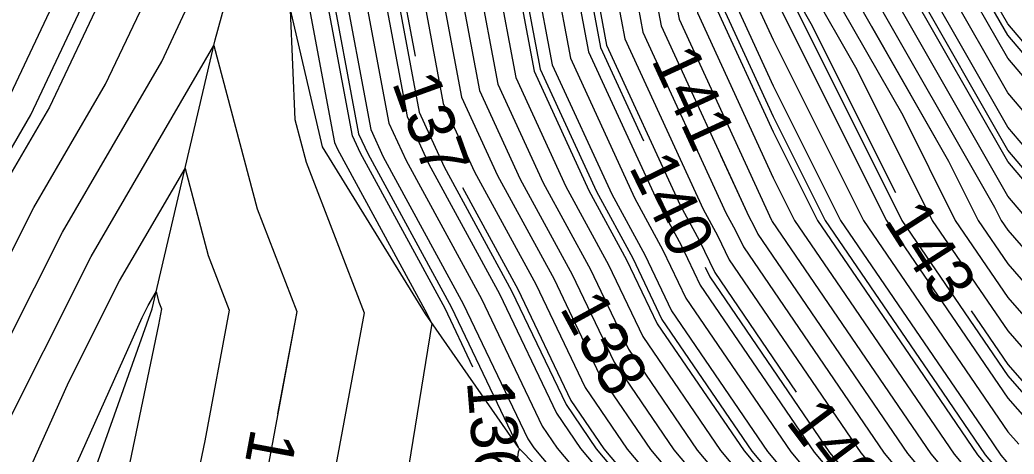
# Model space of a CAD drawing. Extents: x 2354170 to 2357230, y 866100 to 868290.
# Drawn here: x 2355757.88 to 2355800.25, y 867080.06 to 867098.56 of the extents above; entities that cross this region are included whole.
import ezdxf

# ---------------------------------------------------------------- set-up
doc = ezdxf.new("R2010")
doc.units = 0
for name, color, linetype in [('Default', 7, 'Continuous'), ('DTM Contours Major', 7, 'Continuous'), ('DTM Contours Major Text', 7, 'Continuous'), ('DTM Contours Minor', 7, 'Continuous'), ('DTM Contours Minor Text', 7, 'Continuous'), ('Exist DTM QL2 LIDAR Elevation Point', 7, 'Continuous'), ('PH Exist DTM Breakline', 7, 'Continuous')]:
    doc.layers.add(name, color=color, linetype=linetype)

msp = doc.modelspace()

# ---------------------------------------------------------------- linework, layer by layer
at = {"layer": 'Default'}
for points in [[(2355806.885, 867189.686), (2355803.742, 867183.464), (2355798.105, 867172.358), (2355795.828, 867168.324), (2355791.74, 867159.01), (2355782.533, 867140.748), (2355782.216, 867139.426), (2355781.025, 867137.757), (2355777.743, 867125.852), (2355777.141, 867124.36), (2355776.695, 867123.33), (2355773.972, 867114.296), (2355774.008, 867108.754), (2355774.452, 867106.396), (2355774.058, 867100.55), (2355774.719, 867097.019)], [(2355817.908, 867182.723), (2355816.614, 867180.105), (2355806.569, 867162.312), (2355798.286, 867143.44), (2355793.597, 867133.952), (2355788.767, 867124.014), (2355788.562, 867123.832), (2355788.488, 867122.985), (2355787.838, 867110.493), (2355788.27, 867109.408), (2355790.671, 867100.012), (2355791.59, 867098.403), (2355795.188, 867091.199)], [(2355804.516, 867180.566), (2355801.462, 867174.548), (2355797.439, 867167.422), (2355790.218, 867150.969), (2355784.322, 867139.275), (2355784.119, 867138.428), (2355783.356, 867137.36), (2355780.814, 867128.137), (2355779.084, 867124.139), (2355779.001, 867122.378), (2355777.682, 867112.557), (2355777.058, 867110.488), (2355777.064, 867109.576), (2355777.137, 867109.187), (2355776.549, 867100.466), (2355777.47, 867095.544), (2355779.204, 867091.771), (2355781.414, 867087.712), (2355781.515, 867087.501)], [(2355807.056, 867178.198), (2355800.124, 867165.919), (2355787.68, 867137.567), (2355787.303, 867136.819), (2355787.291, 867136.765), (2355787.242, 867136.697), (2355787.079, 867136.108), (2355781.818, 867123.947), (2355781.565, 867118.59), (2355780.396, 867109.89), (2355781.15, 867106.986), (2355780.7, 867100.325), (2355781.337, 867096.925), (2355784.072, 867090.976), (2355785.283, 867088.751), (2355786.261, 867086.704), (2355790.726, 867080.158), (2355798.223, 867071.231), (2355803.541, 867066.484)], [(2355805.937, 867177.468), (2355799.587, 867166.22), (2355788.188, 867140.247), (2355786.707, 867137.311), (2355786.656, 867137.098), (2355786.465, 867136.83), (2355785.826, 867134.514), (2355781.272, 867123.986), (2355781.052, 867119.348), (2355779.777, 867109.855), (2355780.36, 867107.61), (2355779.87, 867100.353), (2355780.563, 867096.649), (2355783.098, 867091.135), (2355784.509, 867088.543), (2355785.648, 867086.159), (2355789.731, 867080.174), (2355798.033, 867070.286), (2355802.769, 867066.061)], [(2355803.699, 867176.008), (2355798.513, 867166.821), (2355789.203, 867145.608), (2355785.515, 867138.293), (2355785.387, 867137.763), (2355784.911, 867137.095), (2355783.32, 867131.325), (2355780.178, 867124.062), (2355780.026, 867120.863), (2355778.539, 867109.786), (2355778.779, 867108.858), (2355778.209, 867100.41), (2355779.017, 867096.097), (2355781.151, 867091.453), (2355782.962, 867088.128), (2355784.423, 867085.069), (2355787.741, 867080.205), (2355797.655, 867068.398), (2355801.223, 867065.215)], [(2355802.581, 867175.278), (2355797.976, 867167.122), (2355789.71, 867148.288), (2355784.918, 867138.784), (2355784.753, 867138.096), (2355784.133, 867137.227), (2355782.067, 867129.731), (2355779.631, 867124.101), (2355779.513, 867121.62), (2355777.919, 867109.752), (2355777.989, 867109.482), (2355777.379, 867100.438), (2355778.243, 867095.82), (2355780.178, 867091.612), (2355782.188, 867087.92), (2355783.81, 867084.525), (2355786.746, 867080.221), (2355797.466, 867067.454), (2355800.45, 867064.791)], [(2355806.674, 867175.018), (2355801.198, 867165.318), (2355789.041, 867137.618), (2355788.373, 867136.268), (2355787.481, 867134.432), (2355782.912, 867123.87), (2355782.59, 867117.075), (2355781.635, 867109.959), (2355782.73, 867105.738), (2355782.361, 867100.269), (2355782.883, 867097.477), (2355786.018, 867090.659), (2355786.831, 867089.166), (2355787.487, 867087.794), (2355790.961, 867082.701)], [(2355800.343, 867173.818), (2355796.902, 867167.723), (2355790.725, 867153.649), (2355783.726, 867139.766), (2355783.484, 867138.761), (2355782.579, 867137.492), (2355779.56, 867126.543), (2355778.537, 867124.178), (2355778.488, 867123.136), (2355777.707, 867117.325), (2355776.03, 867111.757), (2355776.046, 867109.302), (2355776.242, 867108.257), (2355775.718, 867100.494), (2355776.696, 867095.268), (2355778.231, 867091.93), (2355780.64, 867087.505), (2355782.585, 867083.435), (2355784.756, 867080.253), (2355797.088, 867065.566), (2355798.904, 867063.945), (2355805.254, 867055.912)], [(2355793.262, 867167.052), (2355780.744, 867142.221), (2355780.62, 867141.705), (2355779.171, 867138.823), (2355778.694, 867138.155), (2355777.731, 867134.661), (2355773.854, 867125.047), (2355770.98, 867118.413), (2355770.887, 867118.104), (2355770.953, 867107.932), (2355771.767, 867103.604), (2355771.567, 867100.634), (2355772.83, 867093.887), (2355773.364, 867092.725), (2355776.771, 867086.466), (2355779.521, 867080.711), (2355779.78, 867080.331), (2355783.693, 867075.672)], [(2355800.661, 867165.619), (2355788.116, 867137.035), (2355787.851, 867136.499), (2355787.497, 867135.77), (2355782.365, 867123.909), (2355782.077, 867117.832), (2355781.015, 867109.925), (2355781.94, 867106.362), (2355781.531, 867100.297), (2355782.11, 867097.201), (2355785.045, 867090.818), (2355786.057, 867088.959), (2355786.874, 867087.249), (2355791.721, 867080.142), (2355798.412, 867072.175), (2355804.314, 867066.908)], [(2355801.735, 867165.017), (2355789.965, 867138.2), (2355788.896, 867136.036), (2355787.466, 867133.094), (2355783.459, 867123.832), (2355783.103, 867116.317), (2355782.254, 867109.994), (2355783.52, 867105.114), (2355783.191, 867100.241), (2355783.657, 867097.754), (2355786.992, 867090.5), (2355787.605, 867089.374), (2355788.099, 867088.339), (2355793.712, 867080.111), (2355798.79, 867074.063), (2355805.86, 867067.754)], [(2355792.755, 867164.371), (2355781.34, 867141.73), (2355781.113, 867140.783), (2355780.33, 867139.227), (2355779.471, 867138.022), (2355777.735, 867131.724), (2355774.95, 867124.818), (2355772.885, 867120.052), (2355771.915, 867116.835), (2355771.971, 867108.206), (2355772.662, 867104.535), (2355772.397, 867100.606), (2355773.603, 867094.163), (2355774.337, 867092.566), (2355777.545, 867086.674), (2355780.134, 867081.255), (2355780.775, 867080.316), (2355790.474, 867068.766), (2355787.267, 867061.165), (2355784.214, 867055.778), (2355785.486, 867050.011), (2355786.316, 867043.676), (2355786.652, 867040.011)], [(2355802.272, 867164.717), (2355790.89, 867138.782), (2355789.418, 867135.805), (2355787.451, 867131.756), (2355784.006, 867123.793), (2355783.616, 867115.559), (2355782.873, 867110.029), (2355784.31, 867104.49), (2355784.021, 867100.213), (2355784.43, 867098.03), (2355787.965, 867090.341), (2355788.379, 867089.582), (2355788.712, 867088.884), (2355794.707, 867080.095), (2355798.979, 867075.007), (2355806.633, 867068.178)], [(2355803.347, 867164.116), (2355792.739, 867139.947), (2355790.463, 867135.342), (2355787.42, 867129.08), (2355785.1, 867123.716), (2355784.641, 867114.044), (2355784.111, 867110.098), (2355785.89, 867103.242), (2355785.682, 867100.157), (2355785.977, 867098.582), (2355789.912, 867090.023), (2355789.926, 867089.997), (2355789.937, 867089.973), (2355796.697, 867080.064), (2355799.357, 867076.896), (2355808.178, 867069.024)], [(2355803.884, 867163.815), (2355793.663, 867140.529), (2355790.985, 867135.11), (2355787.404, 867127.741), (2355785.646, 867123.678), (2355785.154, 867113.286), (2355784.73, 867110.132), (2355786.68, 867102.618), (2355786.512, 867100.129), (2355786.75, 867098.858), (2355789.981, 867091.832), (2355790.89, 867090.012), (2355792.859, 867087.133), (2355797.692, 867080.048), (2355799.546, 867077.84), (2355808.951, 867069.447)], [(2355804.958, 867163.214), (2355795.512, 867141.694), (2355792.03, 867134.647), (2355787.373, 867125.065), (2355786.74, 867123.601), (2355786.18, 867111.771), (2355785.969, 867110.202), (2355788.261, 867101.37), (2355788.173, 867100.073), (2355788.297, 867099.411), (2355789.981, 867095.749), (2355792.847, 867090.012), (2355799.052, 867080.94), (2355799.682, 867080.016), (2355799.924, 867079.728), (2355803.081, 867076.911)], [(2355805.495, 867162.913), (2355796.437, 867142.276), (2355792.553, 867134.415), (2355787.358, 867123.727), (2355787.287, 867123.563), (2355786.692, 867111.014), (2355786.588, 867110.236), (2355789.051, 867100.746), (2355789.003, 867100.045), (2355789.07, 867099.687), (2355789.981, 867097.707), (2355793.825, 867090.012), (2355799.981, 867081.013), (2355800.447, 867080.478)], [(2355756.749, 867093.867), (2355760.929, 867102.705), (2355762.113, 867104.359), (2355765.9, 867115.526), (2355769.664, 867118.023), (2355769.704, 867120.416), (2355768.593, 867124.254), (2355770.075, 867127.862), (2355771.287, 867130.77), (2355773.385, 867136.928), (2355774.425, 867140.2), (2355775.3, 867141.79), (2355777.235, 867145.057), (2355778.79, 867148.644), (2355780.563, 867152.28), (2355786.089, 867162.233)], [(2355806.032, 867162.613), (2355797.361, 867142.858), (2355793.075, 867134.184), (2355788.014, 867123.77), (2355787.918, 867123.686), (2355787.884, 867123.291), (2355787.207, 867110.274), (2355787.215, 867110.254), (2355787.462, 867109.287), (2355789.841, 867100.122), (2355789.834, 867100.017), (2355789.844, 867099.963), (2355789.981, 867099.665), (2355794.803, 867090.012), (2355799.981, 867082.443), (2355801.113, 867081.144)], [(2355807.106, 867162.012), (2355799.211, 867144.023), (2355794.12, 867133.721), (2355789.521, 867124.257), (2355789.206, 867123.978), (2355789.091, 867122.679), (2355788.47, 867110.711), (2355789.325, 867108.562), (2355791.509, 867100.012), (2355793.545, 867096.448), (2355796.76, 867090.012), (2355799.981, 867085.303), (2355802.445, 867082.476)], [(2355792.247, 867161.691), (2355781.937, 867141.239), (2355781.606, 867139.861), (2355781.49, 867139.631), (2355780.248, 867137.89), (2355777.739, 867128.788), (2355776.045, 867124.589), (2355774.79, 867121.691), (2355772.944, 867115.565), (2355772.99, 867108.48), (2355773.557, 867105.465), (2355773.227, 867100.578), (2355774.376, 867094.44), (2355775.311, 867092.407), (2355778.319, 867086.882), (2355780.747, 867081.8), (2355781.77, 867080.3), (2355796.521, 867062.733), (2355796.586, 867062.675), (2355796.813, 867062.388), (2355790.184, 867050.06), (2355790.239, 867049.753), (2355791.594, 867040.011)], [(2355807.643, 867161.711), (2355800.135, 867144.605), (2355794.642, 867133.489), (2355790.274, 867124.501), (2355789.849, 867124.124), (2355789.695, 867122.373), (2355789.101, 867110.93), (2355790.379, 867107.715), (2355792.348, 867100.012), (2355795.499, 867094.493), (2355797.738, 867090.012), (2355799.981, 867086.733), (2355803.111, 867083.142)], [(2355818.752, 867076.277), (2355813.099, 867080.011), (2355811.202, 867081.233), (2355809.981, 867082.14), (2355805.775, 867085.805), (2355802.109, 867090.012), (2355799.981, 867092.519), (2355795.702, 867100.012), (2355794.598, 867104.33), (2355791.625, 867111.804), (2355792.111, 867121.15), (2355792.424, 867124.709), (2355793.287, 867125.474), (2355796.732, 867132.563), (2355803.833, 867146.934), (2355809.791, 867160.509), (2355810.307, 867161.423)], [(2355791.232, 867156.33), (2355783.129, 867140.257), (2355782.85, 867139.093), (2355781.802, 867137.625), (2355778.307, 867124.949), (2355777.99, 867124.216), (2355777.975, 867123.893), (2355777.733, 867122.094), (2355775.001, 867113.027), (2355775.027, 867109.028), (2355775.347, 867107.326), (2355774.888, 867100.522), (2355775.923, 867094.992), (2355777.258, 867092.089), (2355779.867, 867087.297), (2355781.972, 867082.89), (2355783.76, 867080.268), (2355796.899, 867064.621), (2355798.132, 867063.522), (2355802.44, 867058.071), (2355799.315, 867052.259), (2355801.123, 867042.182)], [(2355792.155, 867150.812), (2355788.695, 867142.928), (2355786.111, 867137.802), (2355786.022, 867137.431), (2355785.688, 867136.962), (2355784.573, 867132.92), (2355780.725, 867124.024), (2355780.539, 867120.105), (2355779.158, 867109.821), (2355779.569, 867108.234), (2355779.04, 867100.382), (2355779.79, 867096.373), (2355782.125, 867091.294), (2355783.736, 867088.335), (2355785.036, 867085.614), (2355788.736, 867080.19), (2355797.844, 867069.342), (2355801.996, 867065.638), (2355804.879, 867061.99)], [(2355805.848, 867090.012), (2355799.981, 867096.924), (2355798.217, 867100.012), (2355797.762, 867101.792), (2355793.518, 867112.46), (2355793.922, 867120.232), (2355794.355, 867125.147), (2355795.546, 867126.204), (2355798.299, 867131.868), (2355806.607, 867148.681)], [(2355804.602, 867090.012), (2355799.981, 867095.456), (2355797.379, 867100.012), (2355796.708, 867102.638), (2355792.887, 867112.241), (2355793.318, 867120.538), (2355793.711, 867125.001), (2355794.793, 867125.961), (2355797.776, 867132.1), (2355805.682, 867148.099)], [(2355803.355, 867090.012), (2355799.981, 867093.987), (2355796.54, 867100.012), (2355795.653, 867103.484), (2355792.256, 867112.022), (2355792.715, 867120.844), (2355793.067, 867124.855), (2355794.04, 867125.717), (2355797.254, 867132.331), (2355804.758, 867147.516)], [(2355800.863, 867090.012), (2355799.981, 867091.051), (2355794.863, 867100.012), (2355793.544, 867105.177), (2355790.994, 867111.585), (2355791.507, 867121.456), (2355791.78, 867124.563), (2355792.533, 867125.231), (2355796.209, 867132.794), (2355802.909, 867146.352)], [(2355801.984, 867145.769), (2355795.687, 867133.026), (2355791.78, 867124.987), (2355791.136, 867124.417), (2355790.903, 867121.762), (2355790.363, 867111.367), (2355792.489, 867106.023), (2355794.025, 867100.012), (2355799.409, 867090.583), (2355799.695, 867090.012), (2355799.981, 867089.594), (2355804.443, 867084.474)], [(2355850.384, 867062.27), (2355849.981, 867062.502), (2355844.605, 867065.387), (2355839.981, 867067.888), (2355836.153, 867070.011), (2355829.981, 867073.736), (2355820.48, 867080.011), (2355820.156, 867080.187), (2355819.981, 867080.283), (2355814.062, 867084.093), (2355809.981, 867087.125), (2355808.439, 867088.469), (2355807.095, 867090.012), (2355799.981, 867098.392), (2355799.056, 867100.012), (2355798.817, 867100.945), (2355794.149, 867112.678), (2355794.526, 867119.927), (2355794.998, 867125.294), (2355796.299, 867126.447), (2355798.821, 867131.636), (2355799.627, 867133.267)], [(2355787.841, 867131.254), (2355787.435, 867130.418), (2355784.553, 867123.755), (2355784.128, 867114.802), (2355783.492, 867110.063), (2355785.1, 867103.866), (2355784.852, 867100.185), (2355785.204, 867098.306), (2355788.939, 867090.182), (2355789.152, 867089.789), (2355789.325, 867089.428), (2355795.702, 867080.079), (2355799.168, 867075.952), (2355807.405, 867068.601), (2355809.36, 867066.128), (2355818.515, 867059.334), (2355819.722, 867058.269), (2355820.618, 867057.531), (2355827.174, 867052.714), (2355829.748, 867051.043)], [(2355785.806, 867115.471), (2355785.667, 867112.529), (2355785.35, 867110.167), (2355787.47, 867101.994), (2355787.343, 867100.101), (2355787.524, 867099.134), (2355789.981, 867093.79), (2355791.868, 867090.012), (2355795.955, 867084.037), (2355798.687, 867080.032), (2355799.735, 867078.784), (2355809.724, 867069.871), (2355809.919, 867069.624), (2355811.661, 867068.331), (2355819.981, 867062.322), (2355821.243, 867061.273), (2355823.31, 867060.011), (2355828.511, 867056.19), (2355838.715, 867049.569), (2355841.817, 867046.753), (2355846.733, 867042.468)], [(2355777.188, 867083.767), (2355775.998, 867086.258), (2355772.391, 867092.884), (2355772.056, 867093.611), (2355770.737, 867100.662), (2355770.872, 867102.674), (2355769.934, 867107.658), (2355769.898, 867113.25), (2355767.342, 867111.554), (2355765.399, 867105.824), (2355762.263, 867101.443), (2355759.14, 867094.84), (2355757.257, 867091.603), (2355747.498, 867072.217), (2355746.208, 867069.34), (2355738.745, 867052.271)], [(2355750.616, 867074.948), (2355758.475, 867090.561), (2355761.531, 867095.813), (2355763.597, 867100.181), (2355768.684, 867107.29), (2355768.783, 867107.583), (2355768.914, 867107.669), (2355768.916, 867107.384), (2355769.977, 867101.743), (2355769.906, 867100.69), (2355771.283, 867093.335), (2355771.417, 867093.043), (2355775.224, 867086.051), (2355775.427, 867085.626), (2355773.566, 867074.07), (2355772.695, 867067.296), (2355773.554, 867060.011), (2355774.093, 867055.898), (2355769.98, 867050.269), (2355769.888, 867050.101), (2355769.836, 867049.867), (2355769.98, 867048.78), (2355771.261, 867040.011)], [(2355753.733, 867077.678), (2355759.693, 867089.52), (2355763.922, 867096.787), (2355764.93, 867098.919), (2355767.537, 867102.561), (2355768.981, 867101.349), (2355769.082, 867100.813), (2355769.076, 867100.718), (2355769.403, 867098.972), (2355769.595, 867094.32), (2355770.077, 867092.495), (2355772.557, 867086.079), (2355769.698, 867070.721), (2355769.508, 867069.812), (2355769.98, 867066.61), (2355770.758, 867060.011), (2355770.875, 867059.116), (2355769.98, 867057.892), (2355767.149, 867052.741), (2355765.571, 867045.602), (2355766.315, 867040.011)], [(2355794.17, 867098.29), (2355797.454, 867092.538), (2355798.716, 867090.012), (2355799.981, 867088.163), (2355803.777, 867083.808), (2355808.133, 867080.011), (2355809.981, 867078.388), (2355814.572, 867075.421), (2355819.981, 867071.847), (2355822.554, 867070.011), (2355826.612, 867066.642), (2355829.981, 867064.584), (2355837.847, 867060.011), (2355839.981, 867058.603), (2355845.428, 867055.458), (2355849.981, 867052.321), (2355851.38, 867051.409), (2355853.729, 867050.011), (2355859.981, 867045.783), (2355867.835, 867040.011), (2355869.835, 867038.294), (2355871.682, 867037.18)], [(2355734.434, 867028.159), (2355737.468, 867031.11), (2355742.628, 867041.127), (2355744.779, 867046.682), (2355746.685, 867057.518), (2355750.712, 867066.728), (2355756.851, 867080.409), (2355760.912, 867088.478), (2355766.145, 867097.472), (2355767.987, 867090.505), (2355769.677, 867086.133), (2355767.729, 867075.668), (2355767.623, 867075.163)], [(2355739.463, 867030.337), (2355746.132, 867043.284), (2355746.952, 867045.402), (2355749.433, 867059.497), (2355752.213, 867065.857), (2355759.968, 867083.14), (2355762.13, 867087.436), (2355764.917, 867092.225), (2355765.897, 867088.516), (2355766.797, 867086.188), (2355765.76, 867080.616), (2355762.917, 867067.024), (2355763.701, 867061.711), (2355761.673, 867058.022), (2355758.938, 867045.651), (2355753.81, 867042.44), (2355753.116, 867038.586)], [(2355776.734, 867091.422), (2355779.093, 867087.089), (2355781.36, 867082.345), (2355782.765, 867080.284), (2355796.71, 867063.677), (2355797.359, 867063.098), (2355799.627, 867060.229), (2355794.749, 867051.16), (2355796.043, 867043.948), (2355796.591, 867040.011), (2355795.028, 867034.963), (2355794.641, 867030.011), (2355795.917, 867024.074), (2355796.723, 867020.011), (2355796.146, 867016.176), (2355795.808, 867010.011), (2355796.146, 867003.845), (2355795.914, 867001.045)], [(2355750.02, 867049.199), (2355752.181, 867061.477), (2355753.715, 867064.986), (2355763.085, 867085.871), (2355763.349, 867086.394), (2355763.688, 867086.978), (2355763.808, 867086.526), (2355763.917, 867086.242), (2355763.791, 867085.563), (2355759.621, 867065.63), (2355760.054, 867062.699), (2355758.935, 867060.663), (2355757.426, 867053.836), (2355750.02, 867049.199)], [(2355798.42, 867086.155), (2355799.981, 867083.873), (2355801.779, 867081.81), (2355803.842, 867080.011), (2355809.981, 867074.619), (2355817.109, 867070.011), (2355819.981, 867067.937), (2355824.311, 867064.341), (2355829.981, 867060.878), (2355831.473, 867060.011), (2355839.981, 867054.396), (2355842.761, 867052.791), (2355846.796, 867050.011), (2355850.093, 867047.137), (2355857.417, 867042.575), (2355859.981, 867040.841), (2355861.111, 867040.011), (2355869.376, 867032.916), (2355873.315, 867030.538), (2355878.771, 867027.46)], [(2355784.38, 867082.247), (2355785.751, 867080.237), (2355797.277, 867066.51), (2355799.677, 867064.368), (2355807.499, 867054.473), (2355807.693, 867054.329), (2355808.769, 867053.379), (2355811.748, 867041.614), (2355811.814, 867040.588), (2355811.336, 867038.656), (2355812.751, 867030.011), (2355814.872, 867025.119), (2355813.671, 867020.011), (2355814.63, 867014.659), (2355814.097, 867010.011), (2355813.641, 867003.671), (2355813.476, 867000.011), (2355812.447, 866997.544), (2355809.981, 866993.768), (2355809.769, 866993.525)]]:
    msp.add_lwpolyline(points, dxfattribs=at)
at = {"layer": 'DTM Contours Major'}
for points in [[(2355812.271, 867186.014), (2355808.921, 867179.415), (2355801.019, 867165.418), (2355788.732, 867137.424), (2355788.199, 867136.345), (2355787.487, 867134.878), (2355782.73, 867123.883), (2355782.419, 867117.327), (2355781.428, 867109.948), (2355782.467, 867105.946), (2355782.084, 867100.279), (2355782.626, 867097.385), (2355784.452, 867093.412)], [(2355813.566, 867080.103), (2355811.44, 867081.471), (2355809.981, 867082.556), (2355805.997, 867086.027), (2355802.525, 867090.012), (2355799.981, 867093.008), (2355795.981, 867100.012), (2355794.95, 867104.048), (2355791.835, 867111.877), (2355792.312, 867121.048), (2355792.638, 867124.758), (2355793.538, 867125.555), (2355796.906, 867132.485), (2355804.141, 867147.128), (2355809.97, 867160.408), (2355813.828, 867167.241)], [(2355730.472, 867022.786), (2355731.438, 867024.681), (2355734.171, 867027.903), (2355737.468, 867031.11), (2355742.628, 867041.127), (2355744.779, 867046.682), (2355746.685, 867057.518), (2355750.712, 867066.728), (2355756.851, 867080.409), (2355760.912, 867088.478), (2355766.145, 867097.472), (2355767.987, 867090.505), (2355769.677, 867086.133), (2355768.864, 867081.767)], [(2355787.086, 867088.024), (2355787.282, 867087.612), (2355792.385, 867080.132), (2355798.538, 867072.804), (2355804.829, 867067.19), (2355808.74, 867062.243), (2355814.908, 867057.665), (2355819.086, 867053.979), (2355822.185, 867051.426), (2355825.688, 867048.852), (2355829.53, 867046.359), (2355841.262, 867035.709), (2355841.151, 867030.51), (2355844.622, 867024.732), (2355844.833, 867020.011), (2355844.443, 867014.472), (2355845.373, 867012.789)]]:
    msp.add_lwpolyline(points, dxfattribs=at)
at = {"layer": 'DTM Contours Minor'}
for points in [[(2355805.191, 867176.981), (2355799.229, 867166.42), (2355788.526, 867142.034), (2355786.31, 867137.638), (2355786.233, 867137.32), (2355785.947, 867136.918), (2355784.991, 867133.451), (2355780.907, 867124.011), (2355780.71, 867119.853), (2355779.364, 867109.832), (2355779.833, 867108.026), (2355779.316, 867100.372), (2355780.048, 867096.465), (2355782.449, 867091.241), (2355783.994, 867088.405), (2355785.24, 867085.796), (2355789.068, 867080.184), (2355797.907, 867069.657), (2355802.253, 867065.779)], [(2355802.809, 867164.416), (2355791.814, 867139.365), (2355789.941, 867135.573), (2355787.435, 867130.418), (2355784.553, 867123.755), (2355784.128, 867114.802), (2355783.492, 867110.063), (2355785.1, 867103.866), (2355784.852, 867100.185), (2355785.204, 867098.306), (2355785.23, 867098.248)], [(2355791.909, 867159.904), (2355782.334, 867140.912), (2355782.004, 867139.537), (2355780.766, 867137.801), (2355777.741, 867126.831), (2355776.776, 867124.436), (2355776.06, 867122.784), (2355773.63, 867114.719), (2355773.669, 867108.662), (2355774.154, 867106.086), (2355773.781, 867100.559), (2355774.892, 867094.624), (2355775.96, 867092.301), (2355778.835, 867087.02), (2355781.155, 867082.164), (2355782.434, 867080.289), (2355796.647, 867063.362), (2355797.101, 867062.957), (2355798.689, 867060.949), (2355793.227, 867050.793), (2355794.108, 867045.883), (2355794.925, 867040.011)], [(2355792.187, 867155.456), (2355790.218, 867150.969), (2355784.322, 867139.275), (2355784.119, 867138.428), (2355783.356, 867137.36), (2355780.814, 867128.137), (2355779.084, 867124.139), (2355779.001, 867122.378), (2355777.682, 867112.557), (2355777.058, 867110.488), (2355777.064, 867109.576), (2355777.137, 867109.187), (2355776.549, 867100.466), (2355777.47, 867095.544), (2355779.204, 867091.771), (2355781.414, 867087.712), (2355783.198, 867083.98), (2355785.751, 867080.237), (2355797.277, 867066.51), (2355799.677, 867064.368), (2355807.499, 867054.473)], [(2355806.679, 867090.012), (2355799.981, 867097.903), (2355798.776, 867100.012), (2355798.466, 867101.227), (2355793.939, 867112.605), (2355794.325, 867120.029), (2355794.784, 867125.245), (2355796.048, 867126.366), (2355798.647, 867131.714), (2355807.223, 867149.069)], [(2355801.06, 867145.187), (2355795.164, 867133.257), (2355791.027, 867124.744), (2355790.493, 867124.27), (2355790.299, 867122.067), (2355789.732, 867111.148), (2355791.434, 867106.869), (2355793.186, 867100.012), (2355797.454, 867092.538), (2355798.716, 867090.012), (2355799.981, 867088.163), (2355803.777, 867083.808)], [(2355792.818, 867137.1), (2355791.682, 867134.801), (2355787.384, 867125.957), (2355786.376, 867123.627), (2355785.838, 867112.276), (2355785.556, 867110.178), (2355787.734, 867101.786), (2355787.619, 867100.092), (2355787.781, 867099.226), (2355789.981, 867094.443), (2355792.194, 867090.012), (2355796.988, 867083.005), (2355799.019, 867080.027), (2355799.798, 867079.099), (2355809.971, 867070.021)], [(2355789.491, 867125.937), (2355788.516, 867123.933), (2355788.348, 867123.783), (2355788.286, 867123.087), (2355787.628, 867110.42), (2355787.918, 867109.69), (2355790.391, 867100.012), (2355790.938, 867099.054), (2355795.455, 867090.012), (2355799.981, 867083.396), (2355801.557, 867081.588)], [(2355756.85, 867091.951), (2355758.343, 867094.516), (2355761.819, 867101.863), (2355764.303, 867105.336), (2355766.861, 867112.878), (2355770.226, 867115.111), (2355770.274, 867107.749), (2355771.171, 867102.984), (2355771.013, 867100.653), (2355772.314, 867093.703), (2355772.715, 867092.831), (2355776.256, 867086.328), (2355779.113, 867080.347), (2355779.117, 867080.342), (2355779.172, 867080.276), (2355779.116, 867080.142), (2355776.921, 867063.071), (2355777.282, 867060.011), (2355778.384, 867051.608), (2355777.217, 867050.011), (2355778.056, 867041.936), (2355778.337, 867040.011)], [(2355787.736, 867092.797), (2355788.939, 867090.182), (2355789.152, 867089.789), (2355789.325, 867089.428), (2355795.702, 867080.079), (2355799.168, 867075.952), (2355807.405, 867068.601)]]:
    msp.add_lwpolyline(points, dxfattribs=at)
at = {"layer": 'Exist DTM QL2 LIDAR Elevation Point'}
for p, q in [((2355789.981, 867090.012), (2355789.981, 867090.012)), ((2355799.981, 867090.012), (2355799.981, 867090.012))]:
    msp.add_line(p, q, dxfattribs=at)
at = {"layer": 'PH Exist DTM Breakline'}
for points in [[(2355831.416, 867218.241), (2355826.866, 867214.766), (2355819.66, 867209.703), (2355814.58, 867206.759), (2355807.423, 867196.191), (2355777.725, 867138.32), (2355772.697, 867125.289), (2355770.777, 867118.239), (2355768.861, 867107.369), (2355768.994, 867100.721), (2355770.764, 867093.15), (2355775.146, 867086.03), (2355779.107, 867080.342), (2355796.5, 867062.628), (2355807.459, 867054.221), (2355818.108, 867047.383)], [(2355698.097, 866938.585), (2355702.449, 866954.123), (2355708.816, 866966.997), (2355720.394, 866990.872), (2355732.341, 867014.341), (2355738.188, 867021.233), (2355742.114, 867029.309), (2355748.292, 867044.613), (2355755.564, 867063.914), (2355763.518, 867086.25), (2355766.202, 867097.715), (2355768.861, 867107.369)]]:
    msp.add_lwpolyline(points, dxfattribs=at)

# ---------------------------------------------------------------- texts
at = {"layer": 'Default'}
for s, rotation, p in [('137', 289.8042, (2355773.723, 867095.891)), ('143', 302.6443, (2355794.656, 867090.008)), ('138', 298.5981, (2355780.857, 867086.286)), ('136', 274.6465, (2355776.927, 867083.162)), ('140', 307.0483, (2355790.482, 867081.436))]:
    msp.add_text(s, height=2, rotation=rotation, dxfattribs=at).set_placement(p)
at = {"layer": 'DTM Contours Major Text'}
for s, rotation, p in [('140', 296.0457, (2355783.809, 867092.293)), ('135', 259.4543, (2355767.743, 867081.207))]:
    msp.add_text(s, height=2, rotation=rotation, dxfattribs=at).set_placement(p)
at = {"layer": 'DTM Contours Minor Text'}
msp.add_text('141', height=2, rotation=294.691, dxfattribs=at).set_placement((2355784.765, 867096.865))

doc.saveas('drawing.dxf')
